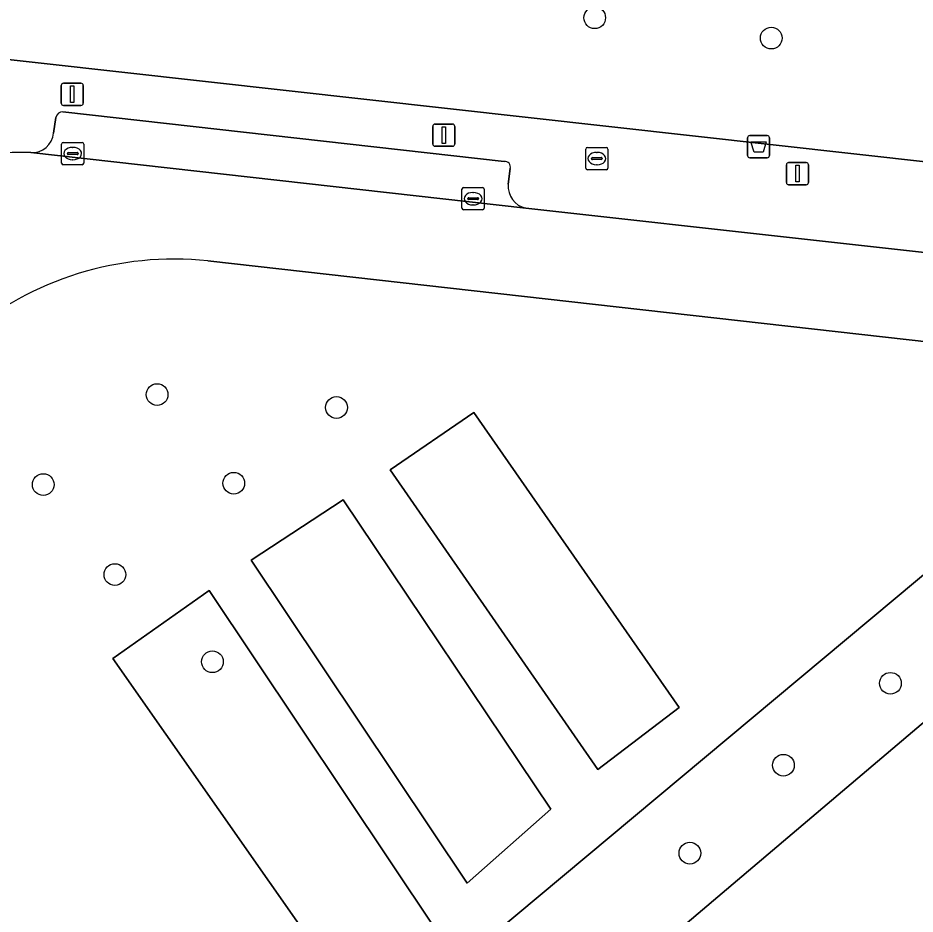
# Model space of a CAD drawing. Extents: x 161928 to 163071, y 386474 to 387428.
# Drawn here: x 162210.68 to 162251.11, y 386768.44 to 386808.82 of the extents above; entities that cross this region are included whole.
import ezdxf

# ---------------------------------------------------------------- set-up
doc = ezdxf.new("R2010")
doc.units = 0
for name, color, linetype in [('IMGEO_Afvalbak', 7, 'Continuous'), ('IMGEO_Boom', 7, 'Continuous'), ('IMGEO_Brandkraan', 7, 'Continuous'), ('IMGEO_Groenvoorziening', 7, 'Continuous'), ('IMGEO_Kolk', 7, 'Continuous'), ('IMGEO_Lichtmast', 7, 'Continuous'), ('IMGEO_Parkeervlak_open', 7, 'Continuous'), ('IMGEO_Rijbaan_lokaal_gesloten', 7, 'Continuous'), ('IMGEO_Voetpad_open', 7, 'Continuous')]:
    doc.layers.add(name, color=color, linetype=linetype)

msp = doc.modelspace()

# ---------------------------------------------------------------- linework, layer by layer
at = {"layer": 'IMGEO_Afvalbak'}
for p, q in [((162243.561, 386802.62), (162243.561, 386803.42)), ((162243.561, 386803.42), (162243.561, 386802.62)), ((162243.661, 386803.52), (162244.451, 386803.52)), ((162244.451, 386803.52), (162243.661, 386803.52)), ((162244.551, 386803.42), (162244.551, 386802.62)), ((162244.551, 386802.62), (162244.551, 386803.42)), ((162244.451, 386802.52), (162243.661, 386802.52)), ((162243.661, 386802.52), (162244.451, 386802.52))]:
    msp.add_line(p, q, dxfattribs=at)
msp.add_lwpolyline([(162243.704, 386803.234), (162244.408, 386803.234), (162244.259, 386802.764), (162243.853, 386802.764), (162243.704, 386803.234)], dxfattribs=at)
for centre, start, end in [((162243.661, 386803.42), 90, 180), ((162243.661, 386803.42), 90, 180), ((162244.451, 386803.42), 0, 90), ((162244.451, 386803.42), 360, 90), ((162243.661, 386802.62), 180, 270), ((162243.661, 386802.62), 180, 270), ((162244.451, 386802.62), 270, 0), ((162244.451, 386802.62), 270, 0)]:
    msp.add_arc(centre, 0.1, start, end, dxfattribs=at)
at = {"layer": 'IMGEO_Boom'}
for centre in [(162236.674, 386808.827), (162244.632, 386807.913), (162216.957, 386791.847), (162225.04, 386791.266), (162211.827, 386787.792), (162220.411, 386787.854), (162215.052, 386783.737), (162219.446, 386779.812), (162250, 386778.838), (162245.178, 386775.148), (162240.963, 386771.186)]:
    msp.add_circle(centre, 0.489, dxfattribs=at)
at = {"layer": 'IMGEO_Brandkraan'}
for p, q in [((162236.272, 386802.056), (162236.272, 386802.908)), ((162236.347, 386802.982), (162237.199, 386802.982)), ((162237.273, 386802.908), (162237.273, 386802.056)), ((162236.574, 386802.525), (162236.972, 386802.525)), ((162236.76, 386802.762), (162236.785, 386802.762)), ((162236.531, 386802.476), (162236.531, 386802.488)), ((162236.969, 386802.439), (162236.571, 386802.439)), ((162236.783, 386802.202), (162236.758, 386802.202)), ((162237.015, 386802.488), (162237.015, 386802.476)), ((162237.199, 386801.982), (162236.347, 386801.982))]:
    msp.add_line(p, q, dxfattribs=at)
for points in [[(162236.272, 386802.056), (162236.272, 386802.908)], [(162236.347, 386802.982), (162237.199, 386802.982)], [(162237.273, 386802.908), (162237.273, 386802.056)], [(162237.199, 386801.982), (162236.347, 386801.982)]]:
    msp.add_lwpolyline(points, dxfattribs=at)
for centre, radius, start, end in [((162236.349, 386802.906), 0.0765, 91.552, 178.448), ((162236.349, 386802.906), 0.0765, 91.552, 178.448), ((162237.197, 386802.906), 0.0765, 1.552, 88.448), ((162237.197, 386802.906), 0.0765, 1.552, 88.448), ((162236.571, 386802.485), 0.0403, 85.8775, 175.7526), ((162236.976, 386802.487), 0.0386, 1.7309, 96.639), ((162236.568, 386802.475), 0.0366, 178.938, 274.7102), ((162236.972, 386802.482), 0.043, 264.8664, 352.4533), ((162236.349, 386802.058), 0.0765, 181.552, 268.448), ((162236.349, 386802.058), 0.0765, 181.552, 268.448), ((162237.197, 386802.058), 0.0765, 271.552, 358.448), ((162237.197, 386802.058), 0.0765, 271.552, 358.448)]:
    msp.add_arc(centre, radius, start, end, dxfattribs=at)
for centre, major_axis, ratio, start_param, end_param in [((162236.759, 386802.482), (-0.387, 0.002), 0.722429, 4.712389, 7.853982), ((162236.784, 386802.482), (-0.39, 0.002), 0.717154, 1.570796, 4.712389)]:
    msp.add_ellipse(centre, major_axis=major_axis, ratio=ratio, start_param=start_param, end_param=end_param, dxfattribs=at)
at = {"layer": 'IMGEO_Groenvoorziening'}
for points in [[(162195.251, 386808.624), (162197.044, 386808.424), (162259.387, 386801.461), (162262.146, 386801.143)], [(162272.994, 386791.795), (162258.442, 386793.46), (162219.244, 386797.868)]]:
    msp.add_lwpolyline(points, dxfattribs=at)
for points in [[(162236.814, 386774.958), (162240.485, 386777.756), (162231.227, 386791.046), (162227.457, 386788.451)], [(162240.485, 386777.756), (162236.814, 386774.958), (162227.457, 386788.451), (162231.227, 386791.046)], [(162234.335, 386762.537), (162257.503, 386782.161), (162260.488, 386782.185), (162270.834, 386768.555), (162274.709, 386771.504), (162263.12, 386786.668), (162255.519, 386787.093), (162232.019, 386767.459), (162229.508, 386767.761), (162219.304, 386783.014), (162214.958, 386779.955), (162226.797, 386763.062)], [(162274.709, 386771.504), (162270.834, 386768.555), (162260.488, 386782.185), (162257.503, 386782.161), (162234.335, 386762.537), (162226.797, 386763.062), (162214.958, 386779.955), (162219.304, 386783.014), (162229.508, 386767.761), (162232.019, 386767.459), (162255.519, 386787.093), (162263.12, 386786.668)], [(162230.925, 386769.831), (162234.702, 386773.174), (162225.337, 386787.112), (162221.197, 386784.381)], [(162234.702, 386773.174), (162230.925, 386769.831), (162221.197, 386784.381), (162225.337, 386787.112)]]:
    msp.add_lwpolyline(points, close=True, dxfattribs=at)
msp.add_arc((162217.696, 386783.439), 14.512, 83.8762, 130.5476, dxfattribs=at)
at = {"layer": 'IMGEO_Kolk'}
for p, q in [((162212.652, 386802.281), (162212.652, 386803.133)), ((162212.727, 386803.207), (162213.579, 386803.207)), ((162213.14, 386802.987), (162213.165, 386802.987)), ((162213.653, 386803.133), (162213.653, 386802.281)), ((162212.911, 386802.701), (162212.911, 386802.713)), ((162213.349, 386802.664), (162212.951, 386802.664)), ((162212.954, 386802.75), (162213.352, 386802.75)), ((162213.395, 386802.713), (162213.395, 386802.701)), ((162213.579, 386802.207), (162212.727, 386802.207)), ((162213.163, 386802.427), (162213.138, 386802.427)), ((162230.694, 386800.249), (162230.694, 386801.101)), ((162230.769, 386801.175), (162231.621, 386801.175)), ((162231.182, 386800.955), (162231.207, 386800.955)), ((162231.695, 386801.101), (162231.695, 386800.249)), ((162230.953, 386800.669), (162230.953, 386800.681)), ((162231.391, 386800.632), (162230.993, 386800.632)), ((162230.996, 386800.718), (162231.394, 386800.718)), ((162231.437, 386800.681), (162231.437, 386800.669)), ((162231.621, 386800.175), (162230.769, 386800.175)), ((162231.205, 386800.395), (162231.18, 386800.395))]:
    msp.add_line(p, q, dxfattribs=at)
for points in [[(162212.652, 386802.281), (162212.652, 386803.133)], [(162212.727, 386803.207), (162213.579, 386803.207)], [(162213.653, 386803.133), (162213.653, 386802.281)], [(162213.579, 386802.207), (162212.727, 386802.207)], [(162230.694, 386800.249), (162230.694, 386801.101)], [(162230.769, 386801.175), (162231.621, 386801.175)], [(162231.695, 386801.101), (162231.695, 386800.249)], [(162231.621, 386800.175), (162230.769, 386800.175)]]:
    msp.add_lwpolyline(points, dxfattribs=at)
for centre, radius, start, end in [((162212.729, 386803.131), 0.0765, 91.552, 178.448), ((162212.729, 386803.131), 0.0765, 91.552, 178.448), ((162213.577, 386803.131), 0.0765, 1.552, 88.448), ((162213.577, 386803.131), 0.0765, 1.552, 88.448), ((162212.951, 386802.71), 0.0403, 85.8775, 175.7526), ((162212.948, 386802.7), 0.0366, 178.938, 274.7102), ((162213.352, 386802.707), 0.043, 264.8664, 352.4533), ((162213.356, 386802.712), 0.0386, 1.7309, 96.639), ((162212.729, 386802.283), 0.0765, 181.552, 268.448), ((162212.729, 386802.283), 0.0765, 181.552, 268.448), ((162213.577, 386802.283), 0.0765, 271.552, 358.448), ((162213.577, 386802.283), 0.0765, 271.552, 358.448), ((162230.771, 386801.099), 0.0765, 91.552, 178.448), ((162230.771, 386801.099), 0.0765, 91.552, 178.448), ((162231.619, 386801.099), 0.0765, 1.552, 88.448), ((162231.619, 386801.099), 0.0765, 1.552, 88.448), ((162230.993, 386800.678), 0.0403, 85.8775, 175.7526), ((162230.99, 386800.668), 0.0366, 178.938, 274.7102), ((162231.394, 386800.675), 0.043, 264.8664, 352.4533), ((162231.398, 386800.68), 0.0386, 1.7309, 96.639), ((162230.771, 386800.251), 0.0765, 181.552, 268.448), ((162230.771, 386800.251), 0.0765, 181.552, 268.448), ((162231.619, 386800.251), 0.0765, 271.552, 358.448), ((162231.619, 386800.251), 0.0765, 271.552, 358.448)]:
    msp.add_arc(centre, radius, start, end, dxfattribs=at)
for centre, major_axis, ratio, start_param, end_param in [((162213.139, 386802.707), (-0.387, 0.002), 0.722429, 4.712389, 7.853982), ((162213.164, 386802.707), (-0.39, 0.002), 0.717154, 1.570796, 4.712389), ((162231.181, 386800.675), (-0.387, 0.002), 0.722429, 4.712389, 7.853982), ((162231.206, 386800.675), (-0.39, 0.002), 0.717154, 1.570796, 4.712389)]:
    msp.add_ellipse(centre, major_axis=major_axis, ratio=ratio, start_param=start_param, end_param=end_param, dxfattribs=at)
at = {"layer": 'IMGEO_Lichtmast'}
for p, q in [((162212.635, 386804.979), (162212.635, 386805.779)), ((162212.635, 386805.779), (162212.635, 386804.979)), ((162212.735, 386805.879), (162213.525, 386805.879)), ((162213.525, 386805.879), (162212.735, 386805.879)), ((162213.625, 386805.779), (162213.625, 386804.979)), ((162213.625, 386804.979), (162213.625, 386805.779)), ((162213.525, 386804.879), (162212.735, 386804.879)), ((162212.735, 386804.879), (162213.525, 386804.879)), ((162229.376, 386803.135), (162229.376, 386803.935)), ((162229.376, 386803.935), (162229.376, 386803.135)), ((162229.476, 386804.035), (162230.266, 386804.035)), ((162230.266, 386804.035), (162229.476, 386804.035)), ((162230.366, 386803.935), (162230.366, 386803.135)), ((162230.366, 386803.135), (162230.366, 386803.935)), ((162230.266, 386803.035), (162229.476, 386803.035)), ((162229.476, 386803.035), (162230.266, 386803.035)), ((162245.313, 386801.404), (162245.313, 386802.204)), ((162245.313, 386802.204), (162245.313, 386801.404)), ((162245.413, 386802.304), (162246.203, 386802.304)), ((162246.203, 386802.304), (162245.413, 386802.304)), ((162246.303, 386802.204), (162246.303, 386801.404)), ((162246.303, 386801.404), (162246.303, 386802.204)), ((162246.203, 386801.304), (162245.413, 386801.304)), ((162245.413, 386801.304), (162246.203, 386801.304))]:
    msp.add_line(p, q, dxfattribs=at)
for points in [[(162213.055, 386805.754), (162213.205, 386805.754), (162213.205, 386805.004), (162213.055, 386805.004), (162213.055, 386805.754)], [(162229.796, 386803.91), (162229.946, 386803.91), (162229.946, 386803.16), (162229.796, 386803.16), (162229.796, 386803.91)], [(162245.733, 386802.179), (162245.883, 386802.179), (162245.883, 386801.429), (162245.733, 386801.429), (162245.733, 386802.179)]]:
    msp.add_lwpolyline(points, dxfattribs=at)
for centre, start, end in [((162212.735, 386805.779), 90, 180), ((162212.735, 386805.779), 90, 180), ((162213.525, 386805.779), 0, 90), ((162213.525, 386805.779), 360, 90), ((162212.735, 386804.979), 180, 270), ((162212.735, 386804.979), 180, 270), ((162213.525, 386804.979), 270, 0), ((162213.525, 386804.979), 270, 0), ((162229.476, 386803.935), 90, 180), ((162229.476, 386803.935), 90, 180), ((162230.266, 386803.935), 0, 90), ((162230.266, 386803.935), 360, 90), ((162229.476, 386803.135), 180, 270), ((162229.476, 386803.135), 180, 270), ((162230.266, 386803.135), 270, 0), ((162230.266, 386803.135), 270, 0), ((162245.413, 386802.204), 90, 180), ((162245.413, 386802.204), 90, 180), ((162246.203, 386802.204), 0, 90), ((162246.203, 386802.204), 360, 90), ((162245.413, 386801.404), 180, 270), ((162245.413, 386801.404), 180, 270), ((162246.203, 386801.404), 270, 0), ((162246.203, 386801.404), 270, 0)]:
    msp.add_arc(centre, 0.1, start, end, dxfattribs=at)
at = {"layer": 'IMGEO_Parkeervlak_open'}
for points in [[(162232.593, 386802.354), (162212.712, 386804.59)], [(162212.393, 386804.338), (162212.29, 386803.633)], [(162211.268, 386802.756), (162233.573, 386800.249)], [(162232.782, 386801.325), (162232.87, 386802.041)]]:
    msp.add_lwpolyline(points, dxfattribs=at)
for centre, radius, start, end in [((162212.703, 386804.273), 0.317, 88.4396, 168.1757), ((162211.325, 386803.724), 0.97, 266.6446, 354.6226), ((162232.627, 386802.105), 0.251, 345.1735, 97.8431), ((162233.779, 386801.229), 1.002, 174.5161, 258.1253)]:
    msp.add_arc(centre, radius, start, end, dxfattribs=at)
at = {"layer": 'IMGEO_Rijbaan_lokaal_gesloten'}
for points in [[(162258.951, 386797.42), (162233.573, 386800.249), (162211.268, 386802.756)], [(162219.244, 386797.868), (162258.442, 386793.46), (162272.994, 386791.795)]]:
    msp.add_lwpolyline(points, dxfattribs=at)
for centre, radius, start, end in [((162210.894, 386792.343), 10.42, 87.9407, 160.087), ((162217.696, 386783.439), 14.512, 83.8762, 130.5476)]:
    msp.add_arc(centre, radius, start, end, dxfattribs=at)
at = {"layer": 'IMGEO_Voetpad_open'}
for points in [[(162262.146, 386801.143), (162259.387, 386801.461), (162197.044, 386808.424)], [(162212.712, 386804.59), (162232.593, 386802.354)], [(162212.29, 386803.633), (162212.393, 386804.338)], [(162232.87, 386802.041), (162232.782, 386801.325)], [(162233.573, 386800.249), (162258.951, 386797.42)]]:
    msp.add_lwpolyline(points, dxfattribs=at)
for centre, radius, start, end in [((162212.703, 386804.273), 0.317, 88.4396, 168.1757), ((162211.325, 386803.724), 0.97, 266.6446, 354.6226), ((162210.894, 386792.343), 10.42, 87.9407, 160.087), ((162232.627, 386802.105), 0.251, 345.1735, 97.8431), ((162233.779, 386801.229), 1.002, 174.5161, 258.1253)]:
    msp.add_arc(centre, radius, start, end, dxfattribs=at)

doc.saveas('drawing.dxf')
